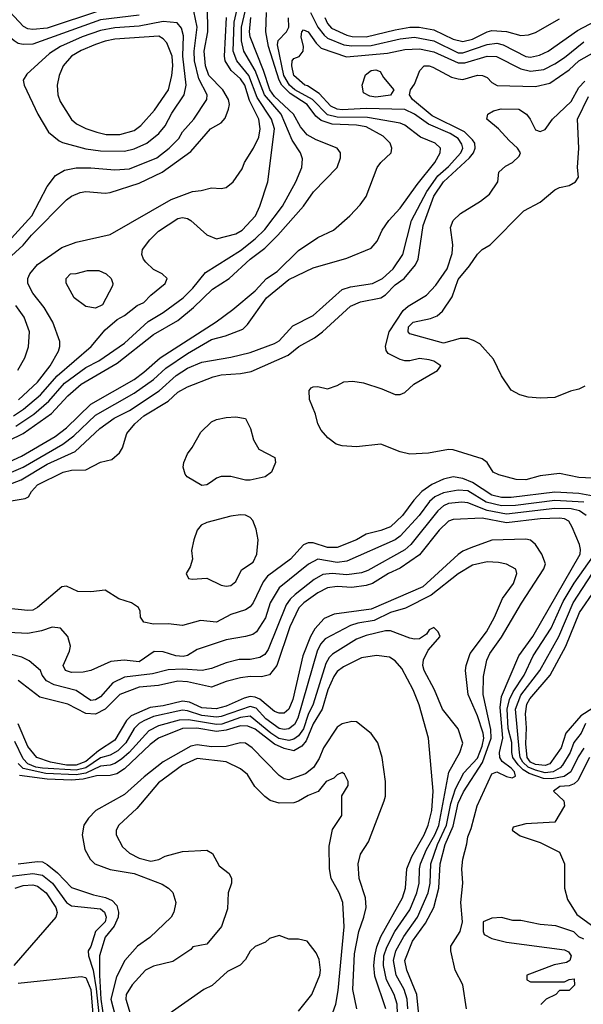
# Model space of a CAD drawing. Header units: inches. Extents: x 1793402 to 1900366, y 320852 to 470679.
# Tile 580 of 604: x 1870436 to 1872768, y 441669 to 445741. Entities that reach past the tile are written whole.
import ezdxf

# ---------------------------------------------------------------- set-up
doc = ezdxf.new("R2010")
doc.units = ezdxf.units.IN
doc.header["$MEASUREMENT"] = 0
doc.layers.add('B8474', color=7, linetype='Continuous')

msp = doc.modelspace()

# ---------------------------------------------------------------- linework, layer by layer
at = {"layer": 'B8474', "color": 4}
for points, elevation in [([(1870410, 444103.2), (1870451.5, 444130), (1870522, 444190), (1870591.3, 444268.7), (1870732.3, 444390), (1870790, 444458), (1870839, 444501), (1870870, 444518), (1870921.5, 444558.5), (1870949.3, 444570.7), (1870978.6, 444601.4), (1871038, 444650), (1871046, 444670), (1871026, 444690), (1870990, 444708), (1870958, 444738), (1870948, 444750), (1870942, 444770), (1870944, 444790), (1870974, 444830), (1871010, 444866.8), (1871090, 444918.8), (1871110, 444922.8), (1871130, 444918.8), (1871144.7, 444910), (1871210.7, 444850.7), (1871250, 444834.8), (1871330, 444855.5), (1871356, 444870), (1871411.6, 444930), (1871429.4, 444970), (1871462.7, 445070), (1871489.7, 445290), (1871478.3, 445330), (1871418.3, 445418.3), (1871383.5, 445510), (1871334.8, 445570), (1871319.8, 445610), (1871323.7, 445730), (1871354.6, 445870)], 312), ([(1870419.7, 444060.3), (1870495.1, 444110), (1870556.1, 444163.9), (1870621.7, 444238.3), (1870710, 444302), (1870763.7, 444330), (1870870, 444403.7), (1870966.9, 444493.1), (1871030, 444530.4), (1871112, 444590), (1871151.8, 444630), (1871204.9, 444695.1), (1871350, 444786), (1871410, 444834), (1871450, 444872.7), (1871523.6, 444970), (1871578, 445070), (1871602.7, 445130), (1871605.6, 445165.6), (1871597.2, 445190), (1871562.8, 445242.8), (1871518, 445350), (1871449.3, 445429.3), (1871409.9, 445529.9), (1871363.5, 445610), (1871353.4, 445653.4), (1871353.3, 445710), (1871390.6, 445870)], 308), ([(1870330, 444759.5), (1870486, 444930), (1870549.6, 445050.4), (1870583.6, 445096.4), (1870622, 445118), (1870670, 445128), (1870730, 445128.2), (1870830, 445120.5), (1870890, 445124.4), (1871003.7, 445170), (1871054.5, 445210), (1871094, 445250), (1871110, 445277.3), (1871157, 445330), (1871209.6, 445410.4), (1871211.8, 445430), (1871176.5, 445496.5), (1871159.2, 445570), (1871158, 445610), (1871170.9, 445710), (1871156, 445776)], 328), ([(1870386.3, 444750), (1870450, 444808.7), (1870484.2, 444850), (1870630, 444996.3), (1870649.7, 445010.3), (1870686, 445026), (1870710, 445030.5), (1870790, 445023.8), (1870810, 445026.4), (1870930, 445064.4), (1871026, 445110), (1871144.7, 445195.3), (1871226, 445290), (1871270, 445314), (1871286.5, 445333.5), (1871300.5, 445370), (1871304.2, 445390), (1871300.5, 445410), (1871276.9, 445450), (1871219.1, 445510), (1871204.1, 445550), (1871199.8, 445610), (1871215.1, 445690), (1871213.5, 445793.5)], 324), ([(1870770, 445779.3), (1870550, 445705.6), (1870490, 445699.7), (1870470, 445703), (1870452.1, 445712.1), (1870394.3, 445774.3)], 324), ([(1870930, 445759.3), (1870770, 445739.8), (1870490, 445639.7), (1870450, 445638.7), (1870430, 445642.9), (1870412.7, 445652.7), (1870282.3, 445762.3)], 328), ([(1870310, 443875.5), (1870444.1, 443935.9), (1870582.3, 444017.7), (1870630, 444053.1), (1870730, 444150.3), (1870910, 444253.1), (1870950, 444282.6), (1871016.9, 444343.1), (1871248.9, 444491.1), (1871318, 444542), (1871410, 444619.5), (1871457.6, 444670), (1871500.6, 444699.4), (1871590, 444786), (1871670, 444840.5), (1871734, 444870), (1871802, 444930), (1871844.7, 444975.3), (1871869, 445010), (1871915.1, 445130), (1871930, 445150.7), (1871972.7, 445190), (1871975.1, 445210), (1871969.3, 445230), (1871939.5, 445259.5), (1871870, 445297.2), (1871830, 445304.1), (1871729.2, 445309.2), (1871683.6, 445323.6), (1871661.9, 445341.9), (1871625.3, 445390), (1871555.3, 445435.3), (1871520.6, 445470), (1871509.9, 445490), (1871465.2, 445630), (1871454, 445690), (1871456.8, 445770)], 296), ([(1870330, 443971.4), (1870450, 444030.2), (1870567.4, 444112.6), (1870634.7, 444185.3), (1870690, 444232.9), (1870839.6, 444320.4), (1870990, 444438.7), (1871090, 444496.4), (1871155.6, 444550), (1871234.2, 444625.8), (1871302.9, 444670), (1871389.8, 444750.2), (1871450, 444795.8), (1871504.2, 444850), (1871609.6, 444970), (1871651, 445029), (1871749.4, 445130), (1871763.7, 445170), (1871763.7, 445190), (1871750, 445209.2), (1871663.3, 445243.3), (1871625.2, 445265.2), (1871597.3, 445297.3), (1871568.4, 445350), (1871490, 445423.1), (1871470.4, 445450.4), (1871444.2, 445530), (1871388.9, 445670), (1871386.3, 445690), (1871392.2, 445750)], 304), ([(1870330, 443839.7), (1870450, 443890.2), (1870614.3, 443985.7), (1870659.8, 444020.2), (1870750, 444105.7), (1870910, 444196), (1870990, 444253.4), (1871040.7, 444299.3), (1871130, 444360.3), (1871230, 444417.6), (1871287.2, 444432.8), (1871358.7, 444461.3), (1871379.1, 444480.9), (1871457, 444590), (1871550, 444666), (1871650, 444714), (1871790, 444754.8), (1871890, 444796), (1871914.8, 444825.2), (1871936, 444870), (1871963.7, 444910), (1872010, 444960.7), (1872080.4, 445059.6), (1872154, 445150), (1872176, 445190), (1872177.2, 445210), (1872155.3, 445230), (1872094.3, 445254.3), (1872030, 445304.5), (1872010, 445313.3), (1871875.6, 445335.6), (1871750, 445337.5), (1871710, 445347.9), (1871647.3, 445410), (1871574.2, 445450), (1871552.5, 445470), (1871529.2, 445510), (1871502.7, 445637.3), (1871505.2, 445654.8), (1871539.5, 445690), (1871549.6, 445710), (1871547.7, 445747.7)], 292), ([(1870431.4, 444168.6), (1870510, 444241.3), (1870561.6, 444310), (1870596, 444370), (1870602.7, 444390), (1870602.7, 444410), (1870572.7, 444490), (1870537.6, 444550), (1870489.7, 444610), (1870469.6, 444650), (1870469.6, 444670), (1870478.4, 444690), (1870510, 444728.2), (1870610, 444799.3), (1870670, 444820.4), (1870810, 444853), (1871062.6, 444997.4), (1871150.5, 445030.5), (1871186.3, 445033.7), (1871230, 445046), (1871270, 445042.8), (1871290, 445046.8), (1871319, 445070), (1871355.9, 445124.1), (1871366.6, 445150), (1871402.9, 445210), (1871424.9, 445255.1), (1871431.2, 445290), (1871424.8, 445330), (1871386.2, 445406.2), (1871367.7, 445470), (1871350, 445495.8), (1871310.6, 445530.6), (1871286.2, 445570), (1871283.1, 445590), (1871291.7, 445750)], 316), ([(1871638.7, 445770), (1871670.2, 445710), (1871696, 445676), (1871710, 445664.4), (1871777.2, 445637.2), (1871810, 445632.1), (1871890, 445634), (1872010, 445661.2), (1872070, 445668.1), (1872150, 445652.6), (1872250, 445604.2), (1872270, 445603.2), (1872370, 445638.5), (1872410, 445643.2), (1872436.5, 445636.5), (1872530, 445588.8), (1872550, 445585.3), (1872586.7, 445593.3), (1872622.7, 445610), (1872743.6, 445696.4), (1872846, 445750)], 292), ([(1871698, 445750), (1871710, 445724.4), (1871725.7, 445705.7), (1871790, 445676.1), (1871811.2, 445671.2), (1871870, 445670.2), (1871990, 445699.1), (1872050, 445709.2), (1872089.2, 445709.2), (1872150, 445699.1), (1872230, 445660.8), (1872270, 445650.3), (1872310, 445660.2), (1872370, 445690.3), (1872390, 445695.3), (1872450, 445692.4), (1872510, 445675.5), (1872541.5, 445678.5), (1872570, 445687.3), (1872670, 445744)], 296), ([(1870340.5, 443799.5), (1870441.5, 443838.5), (1870550, 443902.7), (1870665.5, 443954.5), (1870767, 444050), (1870827.2, 444092.8), (1870890, 444124.2), (1871013.6, 444206.4), (1871082.9, 444270), (1871130, 444300.3), (1871190, 444324.4), (1871310, 444344.9), (1871390, 444364.4), (1871490, 444401.6), (1871510, 444413.4), (1871565.6, 444474.4), (1871650, 444517.3), (1871770, 444625.5), (1871804.4, 444635.6), (1871895.3, 444650), (1871937, 444670), (1871980.7, 444710), (1872020.7, 444770), (1872056.9, 444910), (1872120.9, 445030), (1872165.4, 445094.6), (1872210, 445133.1), (1872261.1, 445190), (1872269.7, 445210), (1872265.6, 445225.6), (1872249.6, 445250), (1872217.6, 445270), (1872128, 445308), (1872069.6, 445350), (1872030, 445369.7), (1871870, 445373.6), (1871770, 445368.2), (1871750, 445370.8), (1871722.8, 445382.8), (1871674.9, 445434.9), (1871627, 445467), (1871615.3, 445470), (1871569.7, 445510), (1871562.4, 445550), (1871563.6, 445570), (1871570, 445580.7), (1871591.9, 445588.1), (1871609.4, 445610), (1871609.6, 445630), (1871600.5, 445670), (1871603.6, 445690), (1871610, 445699.1), (1871630, 445690.4), (1871663.2, 445643.2), (1871683.1, 445623.1), (1871787.5, 445587.5), (1871957.5, 445602.5), (1872030, 445617.4), (1872090, 445619.5), (1872150, 445607.6), (1872250, 445562.8), (1872277.1, 445562.9), (1872370, 445590.2), (1872408.9, 445588.9), (1872510, 445538), (1872550, 445527.4), (1872604.8, 445535.2), (1872650, 445558), (1872690, 445583.7), (1872770, 445648.7)], 288), ([(1870290, 443733.7), (1870459.3, 443760.7), (1870472.9, 443767.1), (1870485.2, 443790), (1870510, 443817.3), (1870615.3, 443870), (1870650, 443878), (1870710, 443879.1), (1870770, 443911), (1870817.5, 443922.5), (1870849, 443950), (1870862, 443970), (1870879, 444030), (1870912, 444070), (1870950, 444103.1), (1871050, 444163.7), (1871090, 444200.3), (1871130, 444222.4), (1871236.6, 444263.4), (1871270, 444271.8), (1871350, 444277), (1871393.9, 444286.1), (1871547.2, 444352.8), (1871591.2, 444388.8), (1871655.2, 444424.8), (1871689.4, 444450), (1871804.2, 444555.8), (1871846.1, 444573.9), (1871930, 444590.4), (1871950, 444602.4), (1871990, 444643.7), (1872027.3, 444670), (1872073, 444727), (1872084.7, 444750), (1872105.7, 444890), (1872149.3, 445010.7), (1872189.9, 445070.1), (1872297.7, 445170), (1872313.5, 445190), (1872320.9, 445210), (1872318.7, 445230), (1872310, 445244.2), (1872276.5, 445276.5), (1872143.2, 445343.2), (1872060.7, 445410), (1872049.2, 445430), (1872053.6, 445450), (1872070, 445473.4), (1872091.2, 445530), (1872109.8, 445550.2), (1872130, 445550.3), (1872144.9, 445544.9), (1872222.5, 445502.5), (1872250, 445496.3), (1872270, 445494), (1872330, 445510.6), (1872350.5, 445510.5), (1872370, 445501), (1872390, 445481), (1872411.9, 445468.1), (1872570, 445464.9), (1872630, 445477.6), (1872710, 445533.4), (1872750, 445570.3), (1872850, 445627)], 284), ([(1872804.7, 443844.7), (1872750, 443847.2), (1872670, 443863.5), (1872590, 443854.5), (1872530, 443837.8), (1872490, 443838.8), (1872418.2, 443858.2), (1872394.5, 443870), (1872369.8, 443909.8), (1872350, 443924.2), (1872230, 443962), (1872210, 443963.5), (1872127.7, 443947.7), (1872050, 443943.6), (1872010, 443953.6), (1871930, 443985.6), (1871830, 443974), (1871770, 443978.4), (1871746, 443986), (1871711.5, 444011.5), (1871683.6, 444043.6), (1871669.4, 444069.4), (1871659.3, 444110), (1871635.1, 444170), (1871633.2, 444206.8), (1871642, 444218), (1871650, 444222.8), (1871670, 444224), (1871710, 444214), (1871750, 444227.7), (1871777, 444243), (1871814.2, 444245.8), (1871859, 444239), (1871934.6, 444214.6), (1871990, 444190.7), (1872010, 444190.8), (1872030, 444198.8), (1872066.2, 444233.8), (1872164, 444290), (1872178, 444310), (1872150, 444329), (1872130, 444334.5), (1872090, 444339.5), (1872050, 444329.5), (1872030, 444329.5), (1872010, 444335.1), (1871960.9, 444360.9), (1871952.7, 444372.7), (1871948.9, 444391.1), (1871965.2, 444450), (1872022.3, 444537.7), (1872043.3, 444556.7), (1872118.6, 444601.4), (1872157.2, 444642.8), (1872204.2, 444710), (1872225.8, 444774.2), (1872227.8, 444810), (1872218, 444882), (1872229.1, 444910.9), (1872260.2, 444939.8), (1872342, 444990), (1872380.2, 445019.8), (1872414, 445070), (1872419, 445110), (1872445.4, 445134.6), (1872475.3, 445150), (1872503.1, 445176.9), (1872508.7, 445190), (1872495.3, 445210), (1872460.8, 445240.8), (1872417.6, 445290), (1872369.3, 445330), (1872372.3, 445350), (1872396.3, 445363.7), (1872427.8, 445372.2), (1872501, 445370), (1872532.4, 445350), (1872548, 445330), (1872570, 445284.7), (1872590, 445278.8), (1872610, 445286), (1872640.7, 445330), (1872717.3, 445402.7), (1872750, 445460.4), (1872773.6, 445486.4)], 276), ([(1872774.4, 444225.6), (1872750, 444212.7), (1872715.2, 444204.8), (1872650, 444179), (1872590, 444175.3), (1872540.2, 444180.2), (1872506, 444190), (1872470, 444208.7), (1872430, 444268.7), (1872396.3, 444336.3), (1872339.7, 444399.7), (1872314.2, 444414.2), (1872290, 444422.7), (1872258, 444422), (1872190, 444403.7), (1872050, 444441.2), (1872043.7, 444450), (1872045.1, 444470), (1872064, 444490), (1872135.5, 444504.5), (1872163.7, 444516.3), (1872184.8, 444535.2), (1872225.8, 444594.2), (1872250, 444666), (1872297.2, 444722.8), (1872330, 444771.3), (1872349.4, 444790.6), (1872382, 444810), (1872522, 444950), (1872590, 444986), (1872650, 445037.3), (1872670, 445047.3), (1872710, 445054.8), (1872735.3, 445070), (1872748.7, 445090), (1872744, 445130), (1872749.3, 445210), (1872743.7, 445330), (1872790, 445422.8)], 272), ([(1870428.9, 444291.1), (1870457.8, 444342.2), (1870472.7, 444387.3), (1870476.1, 444450), (1870454.2, 444510), (1870419.6, 444559.5)], 324), ([(1872810.5, 443770.5), (1872750, 443781.5), (1872650, 443787.2), (1872470, 443764.6), (1872430, 443764.6), (1872390, 443774), (1872310, 443826.6), (1872270, 443843.1), (1872230, 443849.7), (1872190, 443840.5), (1872140.9, 443819.1), (1872100.4, 443790), (1872066.1, 443753.9), (1872020.3, 443690), (1871970, 443643.5), (1871930, 443628.2), (1871870, 443613.3), (1871830, 443589.7), (1871750, 443558.7), (1871710, 443558.3), (1871650, 443578), (1871630, 443576.9), (1871610, 443569.4), (1871556.3, 443510), (1871460.6, 443439.4), (1871443.7, 443416.3), (1871402, 443330), (1871390, 443313.2), (1871370, 443300.9), (1871310, 443280.9), (1871250, 443249.6), (1871183.4, 443256.6), (1871110, 443235.1), (1871050, 443242.7), (1870990, 443241.2), (1870949.2, 443249.2), (1870935.3, 443270), (1870934.6, 443294.6), (1870928, 443310), (1870898, 443330), (1870845.6, 443345.6), (1870790, 443382), (1870730, 443375.1), (1870676, 443376), (1870630, 443398), (1870610, 443395.1), (1870510, 443309.4), (1870490, 443299.5), (1870470, 443297), (1870390, 443306)], 284), ([(1872770, 443745.5), (1872650, 443753.2), (1872487.8, 443732.2), (1872430, 443730.7), (1872366.2, 443746.2), (1872290, 443792.1), (1872250, 443795.1), (1872190, 443784.8), (1872153, 443767), (1872132, 443748), (1872088.7, 443690), (1872010, 443605.1), (1871990, 443589.7), (1871790, 443501.3), (1871750, 443496.4), (1871670, 443509.7), (1871631.4, 443488.6), (1871510, 443392), (1871472.2, 443330), (1871452.4, 443267.6), (1871416.3, 443210), (1871400.9, 443199.1), (1871370, 443189.5), (1871290, 443176.2), (1871170, 443136), (1871130, 443112), (1871112.7, 443107.3), (1871082, 443110), (1871030, 443127.3), (1870992.5, 443127.5), (1870930, 443085.6), (1870867.9, 443092.1), (1870813, 443087), (1870730, 443049), (1870698, 443042), (1870650, 443040.9), (1870625.2, 443050), (1870616, 443070), (1870642.7, 443130), (1870646.6, 443150), (1870635.1, 443190), (1870604.5, 443224.5), (1870570, 443229.4), (1870526.6, 443213.4), (1870470, 443202.9), (1870390, 443207.3)], 288), ([(1872779.6, 443690), (1872752.7, 443710), (1872717.9, 443717.9), (1872650, 443719.8), (1872450, 443695.9), (1872370, 443711.4), (1872290, 443742.6), (1872265.4, 443745.4), (1872210, 443740.4), (1872189.3, 443730.7), (1872166.7, 443710), (1872054, 443570), (1872030, 443548.3), (1871876.4, 443463.6), (1871850, 443454), (1871790, 443445.1), (1871729, 443451), (1871690, 443446.3), (1871654.8, 443425.2), (1871576.2, 443363.8), (1871555.1, 443344.9), (1871538.9, 443321.1), (1871464, 443136), (1871450, 443115.1), (1871430, 443102.9), (1871390, 443095.6), (1871344.7, 443095.3), (1871290, 443080.7), (1871230, 443057.6), (1871190.3, 443049.7), (1871110, 443055.6), (1871050, 443052.6), (1870984.8, 443035.2), (1870870, 443022), (1870822, 442998), (1870770, 442941.3), (1870750, 442928.3), (1870730, 442925.4), (1870670, 442966.6), (1870579, 442990), (1870546.5, 443006.5), (1870529, 443030), (1870522, 443050), (1870475.3, 443090), (1870444.8, 443104.8), (1870396.6, 443116.6)], 292), ([(1872284, 441650), (1872269.5, 441750), (1872238, 441810), (1872219.5, 441890), (1872219.3, 441910), (1872258, 441970), (1872268.7, 442010), (1872261.2, 442090), (1872269.5, 442170), (1872266, 442230), (1872269.7, 442270), (1872286.7, 442333.3), (1872290, 442362), (1872303.6, 442396.4), (1872328.2, 442490), (1872390, 442622), (1872410, 442631), (1872450, 442610.8), (1872474, 442606), (1872488, 442612), (1872483.7, 442630), (1872470, 442646), (1872432.7, 442672.7), (1872423, 442690), (1872421, 442710), (1872435.2, 442770), (1872424, 442896), (1872430, 442942), (1872501.3, 443110), (1872559.7, 443190), (1872755.1, 443530), (1872757, 443550), (1872752, 443570), (1872722, 443642), (1872707.7, 443667.7), (1872690, 443676.3), (1872670, 443679.7), (1872590, 443676.2), (1872450, 443659.8), (1872350, 443679.8), (1872230, 443674), (1872210, 443667.3), (1872172.2, 443630), (1872090, 443527.6), (1872010, 443473), (1871962, 443450), (1871896.3, 443410), (1871870, 443401.1), (1871810, 443392.4), (1871750, 443396.9), (1871710, 443391.2), (1871670, 443371.1), (1871611, 443329), (1871591.2, 443308.8), (1871554.3, 443230), (1871500.3, 443070), (1871470, 443031.8), (1871436.5, 443023.5), (1871390, 443024.4), (1871350, 443019.1), (1871290, 443003.5), (1871230, 442980.5), (1871130, 443002.7), (1871090, 443005.1), (1871010, 442987.6), (1870930, 442980.4), (1870850, 442949.7), (1870790, 442889.7), (1870749.6, 442869.6), (1870710, 442871.3), (1870635.3, 442910), (1870519.4, 442939.4), (1870430, 443008)], 296), ([(1872090, 441598), (1872079.2, 441710), (1872037.3, 441810), (1872029.8, 441850), (1872061.7, 441930), (1872114.6, 442005.4), (1872149.8, 442070.2), (1872169.8, 442150), (1872175.1, 442250), (1872196.2, 442330), (1872230, 442405.5), (1872250, 442501.6), (1872271.7, 442548.2), (1872351.2, 442668.8), (1872386.6, 442770), (1872385.8, 442805.8), (1872353.5, 442950), (1872354.9, 443025.1), (1872368.3, 443091.7), (1872380.6, 443119.4), (1872430, 443188), (1872512.2, 443327.8), (1872604.5, 443470), (1872611.8, 443490), (1872596.9, 443530), (1872569.6, 443570), (1872550, 443588), (1872530, 443593.1), (1872390, 443588.2), (1872303, 443557), (1872270, 443543.6), (1872250.2, 443529.8), (1872103.8, 443396.2), (1871890, 443303.5), (1871737.2, 443282.8), (1871695.4, 443264.6), (1871657.6, 443222.4), (1871639, 443190), (1871607.9, 443110), (1871566.3, 442930), (1871550, 442889.5), (1871530, 442873.6), (1871510, 442873), (1871490, 442879.7), (1871430, 442930.9), (1871410, 442939.8), (1871390, 442941.8), (1871364.9, 442935.1), (1871290, 442902.2), (1871249.3, 442890.7), (1871190, 442894.6), (1871138.1, 442918.1), (1871110, 442922.5), (1871030, 442903.8), (1870976.4, 442896.4), (1870897.8, 442862.2), (1870877.3, 442842.7), (1870830, 442761.3), (1870762.3, 442717.7), (1870710, 442672.7), (1870670, 442658.4), (1870630, 442658.5), (1870564, 442670), (1870507, 442690), (1870470, 442736), (1870429.7, 442829.7)], 304), ([(1872777, 442830), (1872758.7, 442790), (1872728.4, 442751.6), (1872713.6, 442710), (1872682.2, 442657.8), (1872672.8, 442647.2), (1872643, 442630), (1872610, 442626.8), (1872570, 442637.3), (1872539.3, 442650), (1872517.9, 442670), (1872506.4, 442690), (1872503.4, 442710), (1872487.9, 442890), (1872510, 442947), (1872588.4, 443050), (1872667.3, 443190), (1872726.2, 443330), (1872883.5, 443570)], 288), ([(1872041.4, 441650), (1872039.2, 441690), (1872026.2, 441730), (1871993.7, 441790), (1871982, 441850), (1871992.3, 441890), (1872024.8, 441950), (1872082, 442030), (1872126.4, 442130), (1872133.8, 442170), (1872136.8, 442250), (1872164.2, 442330), (1872201.7, 442410), (1872220.2, 442499.8), (1872239.5, 442560.5), (1872274, 442626), (1872330, 442687.4), (1872350, 442736.3), (1872356.5, 442770), (1872354, 442790), (1872330, 442862.7), (1872291.2, 442950), (1872280.9, 443050), (1872282.7, 443070), (1872299.7, 443120.3), (1872367.3, 443210), (1872400.7, 443270), (1872433.1, 443346.9), (1872479.5, 443410), (1872492.3, 443450), (1872489.2, 443469.2), (1872450, 443489.2), (1872416.5, 443496.5), (1872370, 443499.3), (1872310, 443484.5), (1872250, 443449.6), (1872138.6, 443361.4), (1872032.1, 443307.9), (1871970, 443289.7), (1871903.2, 443256.8), (1871834.8, 443245.2), (1871804.5, 443235.5), (1871699.9, 443180.1), (1871681, 443159), (1871666.3, 443130), (1871587.4, 442852.6), (1871573.6, 442826.4), (1871550, 442808), (1871530, 442805.1), (1871510, 442809.7), (1871454.3, 442850), (1871413.9, 442893.9), (1871390, 442901.4), (1871270, 442859), (1871250, 442857), (1871190, 442863.2), (1871130, 442882.8), (1871110, 442885.6), (1871090, 442881.8), (1870990, 442858.7), (1870950, 442841.7), (1870930.2, 442829.8), (1870910.3, 442810), (1870875.2, 442750), (1870842.4, 442717.6), (1870810, 442698.8), (1870770, 442689), (1870710, 442646.7), (1870670, 442636.9), (1870530, 442645.4), (1870502.9, 442650), (1870470, 442663.4), (1870450, 442684), (1870415.8, 442755.8)], 308), ([(1872770, 442728.2), (1872746.9, 442693.1), (1872716.9, 442630), (1872689.3, 442610.7), (1872637.7, 442602.3), (1872603.5, 442603.5), (1872543.7, 442623.7), (1872519, 442639), (1872499.1, 442659.1), (1872477, 442690), (1872472.3, 442710), (1872471.9, 442751.9), (1872456.8, 442810), (1872453, 442890), (1872462.5, 442930), (1872478.1, 442961.9), (1872523.1, 443030), (1872561.1, 443110), (1872635.6, 443224.4), (1872685.1, 443334.9), (1872729.9, 443410.1), (1872810, 443523.1)], 292), ([(1872806.7, 442893.3), (1872757.3, 442862.7), (1872696.1, 442790), (1872675.8, 442730), (1872630, 442663.1), (1872610, 442656.4), (1872570, 442660.5), (1872549, 442670), (1872535, 442690), (1872530, 442746), (1872533, 442813), (1872528.7, 442870), (1872534.5, 442910), (1872547.1, 442932.9), (1872631.1, 443030), (1872695.1, 443150), (1872752.3, 443290), (1872816.4, 443383.6)], 284), ([(1871998.8, 441630), (1871997.6, 441670), (1871985.7, 441710), (1871953.3, 441770), (1871940.8, 441830), (1871942.2, 441870), (1871955.1, 441904.9), (1871988.6, 441970), (1872050, 442060.5), (1872079.8, 442130), (1872088.5, 442170), (1872089.8, 442230), (1872094.2, 442250), (1872119.3, 442310), (1872153.8, 442370), (1872170, 442408), (1872211.2, 442628.8), (1872257.2, 442710), (1872268.9, 442748.9), (1872250, 442808), (1872185.2, 442890), (1872152.7, 442970), (1872110, 443049), (1872104.5, 443070), (1872106.8, 443093.2), (1872126.6, 443133.4), (1872175.3, 443190), (1872168, 443210), (1872150, 443228), (1872130, 443218), (1872119.8, 443200.2), (1872090, 443181.2), (1872070, 443179.3), (1872050, 443183.7), (1871970, 443214), (1871950, 443213.6), (1871870, 443194.7), (1871830, 443179.6), (1871730, 443117.6), (1871716.1, 443103.9), (1871702, 443078), (1871650.2, 442910), (1871630, 442867), (1871610, 442807.8), (1871590, 442779.1), (1871570, 442766.2), (1871550, 442760.3), (1871507.9, 442767.9), (1871474.8, 442790), (1871390, 442860.3), (1871350, 442854.6), (1871271.8, 442828.2), (1871250, 442826.4), (1871134.8, 442845.2), (1871096.1, 442843.9), (1871010, 442820.4), (1870970, 442799.7), (1870889, 442710), (1870857.7, 442682.3), (1870830, 442665.1), (1870810, 442657.6), (1870770, 442654.4), (1870710, 442625.7), (1870670, 442618.8), (1870543.8, 442623.8), (1870450, 442643.7), (1870430, 442664.4)], 312), ([(1871951.1, 441650), (1871905, 441785), (1871901.6, 441830), (1871905, 441870), (1871913, 441907), (1871929.8, 441950.2), (1872019.7, 442110), (1872032.4, 442150), (1872038.3, 442230), (1872058.9, 442281.1), (1872109.7, 442370), (1872126.6, 442410), (1872141, 442470), (1872146.9, 442550), (1872127, 442770), (1872088.2, 442908.2), (1872063.6, 442970), (1872017.7, 443057.7), (1871990, 443089.3), (1871965.4, 443105.4), (1871912.1, 443112.1), (1871850, 443102), (1871775.8, 443064.2), (1871750, 443045.1), (1871735.6, 443024.4), (1871710.3, 442970), (1871687.1, 442890), (1871650, 442829.6), (1871621.3, 442758.7), (1871603.9, 442736.1), (1871570, 442717.7), (1871530, 442727.7), (1871490, 442745.5), (1871410, 442807.1), (1871379.8, 442819.8), (1871350, 442820.7), (1871290, 442802.3), (1871250, 442797.5), (1871168.6, 442811.4), (1871110.2, 442809.8), (1871010, 442769.7), (1870976.1, 442743.9), (1870870, 442643.5), (1870837.4, 442622.6), (1870810, 442615.8), (1870754.2, 442614.2), (1870699.2, 442600.8), (1870650, 442596.1), (1870550, 442600.9), (1870435.4, 442615.4)], 316), ([(1871831.3, 441650), (1871814.3, 441730), (1871821.8, 441878.2), (1871838.5, 441970), (1871860.5, 442030), (1871869.6, 442070), (1871867.3, 442110), (1871840.9, 442190), (1871836, 442250), (1871846, 442290), (1871878.9, 442341.1), (1871944, 442510), (1871949, 442530), (1871949.2, 442590), (1871936, 442690), (1871917.2, 442750), (1871890, 442788.7), (1871830, 442838), (1871810, 442839), (1871770, 442829.3), (1871750, 442815.1), (1871692.7, 442730), (1871674.7, 442685.3), (1871651.1, 442648.9), (1871618, 442622), (1871550, 442596.9), (1871530, 442601.6), (1871510, 442615.1), (1871397.6, 442730), (1871370, 442749.6), (1871350, 442750.8), (1871290, 442735.5), (1871230, 442734.6), (1871170, 442742.7), (1871143.4, 442736.6), (1871030, 442672.4), (1870950.4, 442610), (1870870, 442536.9), (1870751, 442470), (1870720.4, 442439.6), (1870700.7, 442410), (1870694, 442370), (1870704.9, 442310), (1870727.7, 442270), (1870747.3, 442250), (1870810, 442227.2), (1870910, 442210.3), (1871025.5, 442165.5), (1871051, 442150), (1871070, 442131), (1871082, 442090), (1871074, 442050), (1871062.8, 442030), (1870974.2, 441945.8), (1870924, 441910), (1870870.5, 441850), (1870836.5, 441783.5), (1870812.9, 441690), (1870830, 441626.8)], 324), ([(1871714.2, 441585.8), (1871744.5, 441670), (1871754.2, 441725.9), (1871778.4, 441990), (1871772.3, 442090), (1871758, 442130), (1871725.2, 442190), (1871717.2, 442230), (1871716.5, 442323.5), (1871730, 442392), (1871768.7, 442450), (1871768.9, 442531.1), (1871794.6, 442574.6), (1871795.3, 442590), (1871780.4, 442620.4), (1871770, 442628), (1871750, 442618), (1871735.3, 442604.7), (1871704.7, 442590), (1871671, 442549), (1871630, 442532.7), (1871590, 442509.2), (1871570, 442502.7), (1871510, 442501.2), (1871472.1, 442512.1), (1871450, 442529), (1871409.2, 442570), (1871379.1, 442619.1), (1871350, 442642.7), (1871290, 442672), (1871170, 442685.6), (1871110, 442658), (1871010, 442584.5), (1870920.9, 442479.1), (1870846.8, 442410), (1870834.8, 442390), (1870834.8, 442370), (1870861.1, 442321.1), (1870890, 442294.8), (1870930, 442274), (1870978.6, 442261.4), (1871012.1, 442267.9), (1871038, 442282), (1871110, 442301), (1871210, 442306.8), (1871233.4, 442293.4), (1871261.4, 442241.4), (1871302, 442210), (1871312, 442190), (1871312, 442170), (1871298, 442130), (1871295.3, 442064.7), (1871271.6, 441991.6), (1871210, 441918), (1871152.7, 441907.3), (1871143.6, 441896.4), (1871070, 441846), (1870990, 441826.6), (1870956, 441810), (1870900.7, 441750), (1870876, 441710), (1870874.8, 441690), (1870905.3, 441590)], 328), ([(1872792.9, 442690), (1872745.1, 442594.9), (1872730, 442581.1), (1872710, 442573.3), (1872670.5, 442569.5), (1872644.7, 442550), (1872687.3, 442510), (1872690.4, 442490), (1872650, 442422), (1872530, 442415.3), (1872478, 442402), (1872474, 442390), (1872506.4, 442366.4), (1872590, 442338), (1872670, 442298), (1872690.4, 442250), (1872690.5, 442150), (1872702, 442102), (1872740.7, 442040.7), (1872811.3, 441990)], 296), ([(1870430, 442250.4), (1870510, 442260.3), (1870530, 442258), (1870550, 442247.4), (1870592.3, 442212.3), (1870650, 442152.9), (1870741.5, 442121.5), (1870791.6, 442111.6), (1870819.2, 442099.2), (1870837.5, 442077.5), (1870844.9, 442050), (1870843, 442030), (1870827.3, 441992.7), (1870790, 441946.6), (1870766.2, 441870), (1870765.5, 441790), (1870772.3, 441690), (1870792.9, 441550)], 316), ([(1870399.4, 442199.4), (1870490, 442210.2), (1870530, 442203.1), (1870572, 442170), (1870630, 442090.4), (1870650, 442076.5), (1870770, 442063.6), (1870786.3, 442050), (1870794, 442030), (1870789.1, 442010), (1870750.3, 441970), (1870730, 441908.7), (1870718.8, 441890), (1870720.5, 441870), (1870740.5, 441810), (1870752.9, 441732.9), (1870763.3, 441630)], 312), ([(1870417.2, 442150), (1870450, 442161.1), (1870490, 442163.1), (1870510, 442157.4), (1870545.3, 442130), (1870584.9, 442070), (1870590.6, 442049.4), (1870586, 442030), (1870411.3, 441830)], 308), ([(1872770, 441938), (1872750, 441948), (1872729.1, 441969.1), (1872653.6, 441993.6), (1872590, 441999), (1872510, 442015.3), (1872476.4, 442016.4), (1872430, 442028), (1872390, 442026), (1872354, 442010), (1872354, 441970), (1872358, 441958), (1872390, 441942), (1872450, 441926), (1872690, 441894.8), (1872706.4, 441886.4), (1872718, 441870), (1872712, 441850), (1872698, 441842), (1872647.9, 441832.1), (1872534, 441790), (1872534, 441770), (1872550, 441762), (1872690, 441762), (1872710, 441772), (1872730, 441774), (1872730.9, 441749.1), (1872710, 441726), (1872670, 441726), (1872654, 441710), (1872614, 441690), (1872591.6, 441668.4)], 296), ([(1871590, 441641), (1871645.2, 441710), (1871678, 441790), (1871680.9, 441810), (1871674.5, 441854.5), (1871662, 441882), (1871626, 441930), (1871590, 441938), (1871550, 441938), (1871510, 441954), (1871470, 441942), (1871453.4, 441926.6), (1871410, 441909), (1871390, 441888.7), (1871370, 441854), (1871348.3, 441831.7), (1871295.2, 441804.8), (1871232.5, 441747.5), (1871198, 441730), (1871054, 441630)], 332), ([(1870430, 441757.3), (1870690, 441783.8), (1870710, 441780.5), (1870730, 441730.8), (1870740.2, 441610)], 308)]:
    msp.add_lwpolyline(points, dxfattribs=dict(at, elevation=elevation))
for points, elevation in [([(1871030, 445732.8), (1870930, 445714.5), (1870830, 445706.4), (1870770, 445695.6), (1870694, 445670), (1870604.9, 445630), (1870558.7, 445601.3), (1870465.2, 445514.8), (1870451, 445490), (1870454.8, 445470), (1870510.6, 445350), (1870555.5, 445275.5), (1870599.9, 445239.9), (1870612.7, 445232.7), (1870710, 445206.4), (1870770, 445198.7), (1870870, 445197.6), (1870910, 445206.7), (1870962.7, 445230), (1871011.8, 445270), (1871037.8, 445302.2), (1871065.9, 445354.1), (1871116.2, 445430), (1871125.1, 445470), (1871110.8, 445590), (1871114, 445674), (1871106, 445706), (1871087.5, 445727.5)], 332), ([(1871012.3, 445672.3), (1870830, 445659.8), (1870790, 445652.3), (1870750, 445638.3), (1870690, 445612.8), (1870650.6, 445590), (1870616.3, 445550), (1870599.1, 445510), (1870590.6, 445470), (1870593.4, 445430), (1870602.8, 445402.8), (1870650, 445327.3), (1870671, 445310), (1870710.3, 445290.3), (1870755.8, 445275.8), (1870793.4, 445266.6), (1870850, 445265.7), (1870910, 445283.1), (1870937.3, 445302.7), (1870993.3, 445366.7), (1871051.8, 445450), (1871066, 445510), (1871069.7, 445550.3), (1871066.3, 445590), (1871045.4, 445645.4), (1871030, 445662)], 336), ([(1871910, 445420.5), (1871884.4, 445424.4), (1871858, 445438), (1871852.7, 445470), (1871867, 445513), (1871890, 445530.5), (1871910, 445533.4), (1871927.1, 445527.1), (1871941.7, 445501.7), (1871984, 445450), (1871970, 445428)], 284), ([(1870750, 444548), (1870710, 444555.3), (1870662, 444590), (1870628.4, 444651.6), (1870628, 444670), (1870646, 444690), (1870670, 444691.3), (1870716.4, 444703.6), (1870763.6, 444703.6), (1870794, 444690), (1870814, 444670), (1870822, 444650), (1870819.6, 444640.4), (1870778, 444562)], 312), ([(1871370, 443836.2), (1871310, 443852), (1871270, 443852.3), (1871250, 443845.2), (1871230, 443829.2), (1871210, 443817.2), (1871190, 443814), (1871128.7, 443850), (1871120.9, 443860.9), (1871112.7, 443890), (1871115.1, 443910), (1871130, 443946), (1871150, 443971), (1871185.3, 444034.7), (1871230, 444078), (1871250, 444087.7), (1871290, 444096.3), (1871330, 444098.8), (1871370, 444091.3), (1871390.7, 444050.7), (1871403.5, 444003.5), (1871425.4, 443965.4), (1871491.3, 443930), (1871494.8, 443910), (1871477.3, 443870), (1871451.3, 443850), (1871390, 443836.2)], 276), ([(1871350, 443693.6), (1871310, 443687.6), (1871210, 443661.6), (1871186.8, 443650), (1871170.6, 443630), (1871156.3, 443590), (1871146.4, 443546.4), (1871151.3, 443510), (1871142, 443478), (1871124.7, 443450), (1871134, 443430), (1871150, 443426.8), (1871210, 443430.8), (1871270, 443402.8), (1871290, 443398.8), (1871310, 443401), (1871330, 443418), (1871354.2, 443465.8), (1871402, 443498), (1871417, 443530), (1871422.9, 443590), (1871414.5, 443634.5), (1871400.9, 443670), (1871390, 443682.7), (1871370, 443691.8)], 284)]:
    msp.add_lwpolyline(points, close=True, dxfattribs=dict(at, elevation=elevation))

doc.saveas('drawing.dxf')
